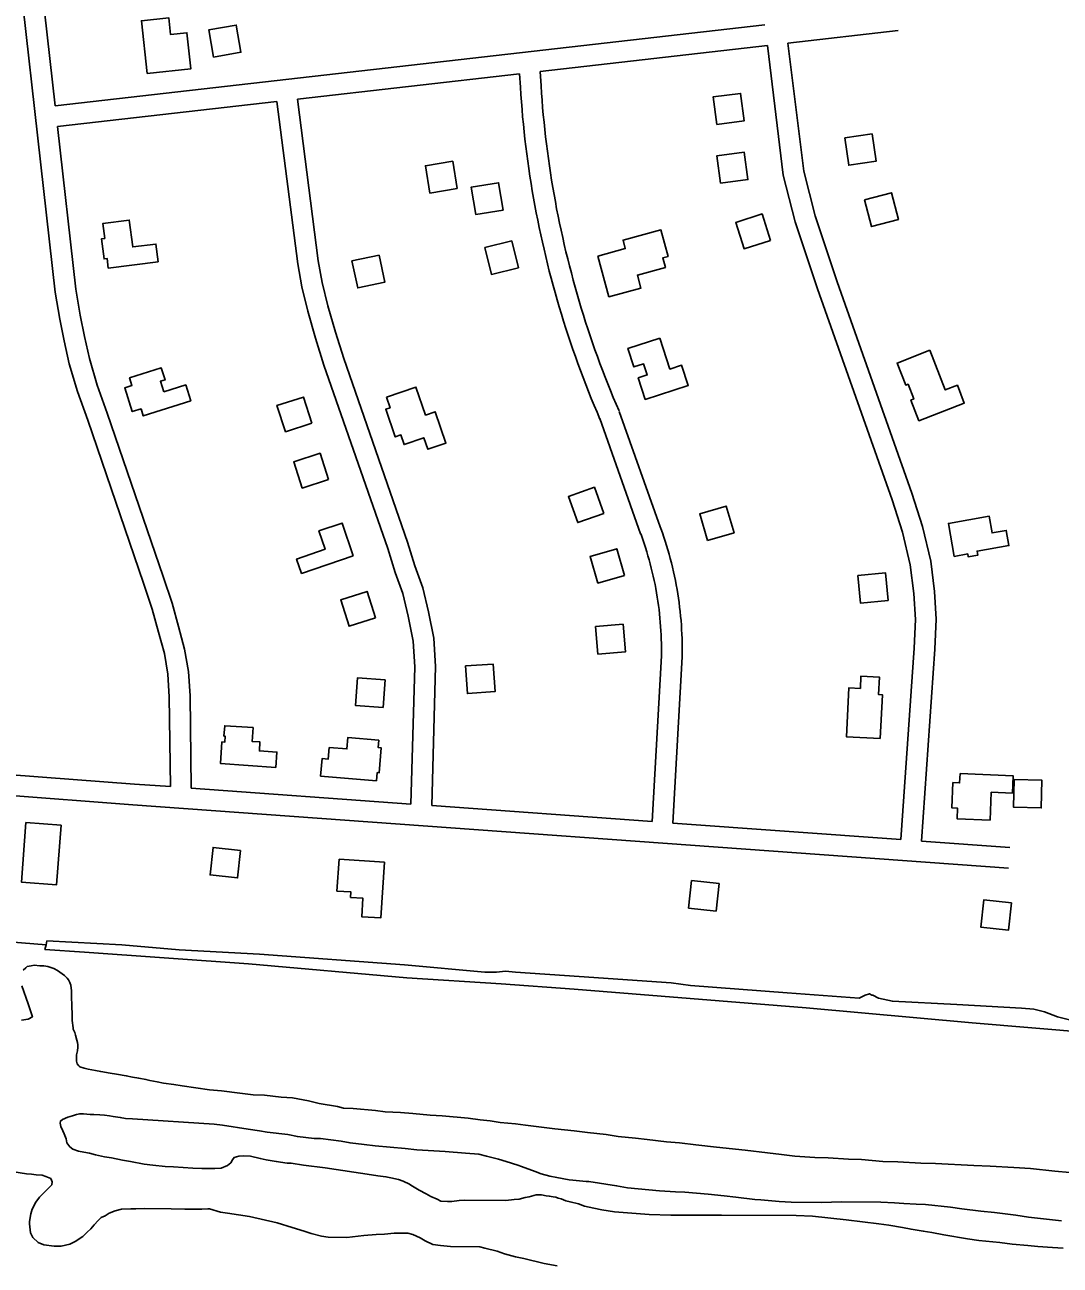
# Model space of a CAD drawing. Extents: x 3329332 to 3367211, y 631066 to 656469.
# Drawn here: x 3357257 to 3358753, y 637524 to 639316 of the extents above; entities that cross this region are included whole.
import ezdxf

# ---------------------------------------------------------------- set-up
doc = ezdxf.new("R2010")
doc.units = 0
for name, color, linetype in [('V-BLDG-OTLN', 7, 'Continuous'), ('V-ROAD-CNTR', 7, 'Continuous'), ('V-SITE-VEGE', 7, 'Continuous'), ('V-TOPO-SHOR', 7, 'Continuous')]:
    doc.layers.add(name, color=color, linetype=linetype)

msp = doc.modelspace()

# ---------------------------------------------------------------- linework, layer by layer
at = {"layer": 'V-BLDG-OTLN'}
for points in [[(3357433.8, 639245.4), (3357425.3, 639321.7), (3357464.7, 639326.1), (3357467.4, 639301.6), (3357491.1, 639304.3), (3357496.8, 639252.4)], [(3357529.6, 639269.3), (3357569.1, 639276.1), (3357562.3, 639315.5), (3357522.9, 639308.7)], [(3358256.7, 639171.9), (3358296.4, 639177.2), (3358291.1, 639216.8), (3358251.4, 639211.6)], [(3358441.7, 639152.4), (3358447.5, 639112.8), (3358487.1, 639118.6), (3358481.3, 639158.2)], [(3358262, 639086.9), (3358301.7, 639092.2), (3358296.4, 639131.8), (3358256.7, 639126.5)], [(3357881.6, 639079.2), (3357875.1, 639118.7), (3357835.7, 639112.2), (3357842.1, 639072.8)], [(3357947.9, 639048.2), (3357941.5, 639087.7), (3357902, 639081.3), (3357908.4, 639041.8)], [(3358470.4, 639063.1), (3358480.5, 639024.4), (3358519.2, 639034.5), (3358509.1, 639073.2)], [(3358334.4, 639004.4), (3358322.2, 639042.6), (3358284.1, 639030.4), (3358296.3, 638992.3)], [(3357449.5, 638973.3), (3357377.4, 638964.3), (3357375.7, 638978.2), (3357371.4, 638977.6), (3357367.7, 639006.7), (3357372.3, 639007.3), (3357369.6, 639028.9), (3357407.8, 639033.7), (3357412.7, 638994.9), (3357446.3, 638999.1)], [(3358084.9, 638981.8), (3358124.6, 638992.5), (3358121.3, 639004.8), (3358176, 639019.6), (3358186.4, 638981.2), (3358178.8, 638979.1), (3358182.6, 638965.2), (3358142.1, 638954.2), (3358147.2, 638935.4), (3358100.9, 638922.9)], [(3357970, 638964.7), (3357960.4, 639003.5), (3357921.6, 638993.9), (3357931.2, 638955.1)], [(3357729.6, 638974.7), (3357737.9, 638935.6), (3357777, 638943.9), (3357768.7, 638983)], [(3358174.4, 638863.3), (3358189, 638818.4), (3358206, 638823.9), (3358215.5, 638794.7), (3358153.5, 638774.6), (3358143.3, 638805.7), (3358156.4, 638809.9), (3358151.1, 638826), (3358137.1, 638821.5), (3358128.4, 638848.3)], [(3358564.8, 638845.6), (3358587.1, 638788.3), (3358604.5, 638795.1), (3358614.5, 638769.4), (3358548.9, 638743.9), (3358537.3, 638773.7), (3358541.4, 638775.3), (3358533.2, 638796.5), (3358529.9, 638795.3), (3358517.5, 638827.2)], [(3357457.6, 638785.5), (3357489.4, 638795.6), (3357496.6, 638772.7), (3357427.9, 638750.8), (3357424.7, 638761), (3357412.1, 638757), (3357401.1, 638791.5), (3357411.6, 638794.8), (3357408.2, 638805.6), (3357454, 638820.2), (3357459.5, 638802.9), (3357452.7, 638800.8)], [(3357779.4, 638777.8), (3357821.9, 638792.4), (3357835.9, 638751.9), (3357849.7, 638756.7), (3357865.3, 638711.5), (3357839.1, 638702.5), (3357833.4, 638719.2), (3357805, 638709.4), (3357800.2, 638723.3), (3357792, 638720.5), (3357778.3, 638760.4), (3357784.6, 638762.6)], [(3357671.6, 638740.1), (3357659.3, 638778.1), (3357621.2, 638765.9), (3357633.5, 638727.8)], [(3357695.7, 638658.8), (3357683.5, 638696.8), (3357645.4, 638684.6), (3357657.6, 638646.5)], [(3358093.5, 638610), (3358080, 638647.7), (3358042.3, 638634.2), (3358055.8, 638596.6)], [(3358243.3, 638570.8), (3358281.7, 638582), (3358270.5, 638620.4), (3358232.1, 638609.2)], [(3357731.4, 638548.7), (3357656.7, 638523.2), (3357649.6, 638544), (3357690.8, 638558.1), (3357681.8, 638584.6), (3357715.3, 638596)], [(3358599.8, 638547.9), (3358591.5, 638595.5), (3358650.5, 638605.7), (3358654.6, 638581.8), (3358675.2, 638585.4), (3358679, 638563.5), (3358633.1, 638555.6), (3358634.2, 638549.7), (3358620.1, 638547.2), (3358619.4, 638551.3)], [(3358123.4, 638520.4), (3358112.3, 638558.8), (3358073.8, 638547.7), (3358085, 638509.2)], [(3358504.4, 638484.2), (3358500.5, 638524.1), (3358460.7, 638520.2), (3358464.5, 638480.4)], [(3357763.6, 638459.1), (3357751.4, 638497.2), (3357713.3, 638485), (3357725.5, 638446.9)], [(3358084.9, 638406.7), (3358124.8, 638409.9), (3358121.5, 638449.8), (3358081.7, 638446.5)], [(3357893.7, 638389.5), (3357896.5, 638349.6), (3357936.4, 638352.4), (3357933.6, 638392.3)], [(3357774.5, 638329.5), (3357777.5, 638369.4), (3357737.6, 638372.4), (3357734.6, 638332.5)], [(3358493.1, 638284.8), (3358444.2, 638287.2), (3358447.7, 638358), (3358464.3, 638357.2), (3358465.2, 638374.8), (3358491.9, 638373.4), (3358490.6, 638348.3), (3358496.3, 638348)], [(3357619.7, 638243), (3357539.6, 638248.4), (3357541.7, 638279.7), (3357545.6, 638279.4), (3357546.2, 638288.2), (3357544.6, 638288.3), (3357545.6, 638303.2), (3357586.7, 638300.5), (3357585.3, 638280.5), (3357596.6, 638279.8), (3357595.8, 638266.8), (3357621.2, 638265.1)], [(3357765.1, 638223.8), (3357684.2, 638230.4), (3357686.3, 638255.8), (3357695.3, 638255.1), (3357696.7, 638271.7), (3357722.2, 638269.6), (3357723.5, 638286), (3357768.3, 638282.3), (3357767.5, 638271.5), (3357771.9, 638271.1), (3357768.9, 638235.2), (3357766, 638235.4)], [(3358608.4, 638234.1), (3358685.1, 638230.9), (3358684, 638205.9), (3358653.5, 638207.2), (3358651.8, 638166.8), (3358604.1, 638168.8), (3358604.8, 638184), (3358596.6, 638184.4), (3358598.1, 638221), (3358607.8, 638220.6)], [(3358686.8, 638225.4), (3358685.8, 638185.4), (3358725.8, 638184.5), (3358726.8, 638224.4)], [(3357258.4, 638163.4), (3357309.2, 638159.5), (3357302.7, 638073.5), (3357251.9, 638077.4)], [(3357568.6, 638123.1), (3357528.8, 638127.5), (3357524.4, 638087.7), (3357564.2, 638083.3)], [(3357710.9, 638110.2), (3357776.4, 638105.9), (3357771.1, 638025.5), (3357743.6, 638027.3), (3357745.4, 638054), (3357727.5, 638055.2), (3357728.1, 638063.1), (3357707.9, 638064.4)], [(3358260.2, 638075.1), (3358220.4, 638079.5), (3358216.1, 638039.7), (3358255.8, 638035.4)], [(3358682.6, 638047.5), (3358642.9, 638051.8), (3358638.5, 638012.1), (3358678.3, 638007.7)]]:
    msp.add_lwpolyline(points, close=True, dxfattribs=at)
at = {"layer": 'V-ROAD-CNTR'}
for points in [[(3357228.7, 639567.4), (3357300.6, 638929.4), (3357307.4, 638890.7), (3357313.6, 638859.3), (3357321, 638826.1), (3357332.8, 638785.9), (3357347.6, 638744.7), (3357428.5, 638509.1), (3357440.9, 638471.4), (3357450, 638438.5), (3357458.4, 638407.4), (3357463.3, 638377.9), (3357465.5, 638345), (3357467.3, 638215.2)], [(3357258.6, 639570.8), (3357300.4, 639198.6)], [(3356093.7, 639439.7), (3356121.2, 639174.7), (3356123.8, 639151.5), (3356127.1, 639133.9), (3356132.7, 639112), (3356145.7, 639070.9), (3356168.9, 639015.4), (3356267.2, 638778.5), (3356452.4, 638325.3), (3356460.6, 638308.1), (3356467, 638299.8), (3356475.2, 638292.2), (3356484.2, 638289.4), (3356496.8, 638288.3), (3356529.9, 638285.1), (3356598.4, 638280.7), (3357415.1, 638219), (3357467.3, 638215.2)], [(3357300.4, 639198.6), (3358326.3, 639315.8)], [(3358359.7, 639289.4), (3358519.1, 639307.6)], [(3358001.6, 639248.5), (3358329.9, 639286)], [(3358329.9, 639286), (3358352.9, 639098.7), (3358370, 639031.3), (3358402.6, 638934.6), (3358510.4, 638629.4), (3358525.3, 638582.9), (3358536.5, 638535.7), (3358541.7, 638494.3), (3358544.1, 638456.7), (3358541.9, 638415.4), (3358522.9, 638138.7)], [(3358359.7, 639289.4), (3358382.5, 639104.2), (3358398.8, 639039.8), (3358430.9, 638944.4), (3358538.8, 638639), (3358554.3, 638590.9), (3358566, 638541.1), (3358571.6, 638497.2), (3358574.1, 638456.9), (3358571.9, 638413.6), (3358552.8, 638136.5)], [(3357650.9, 639208.4), (3357971.7, 639245.1)], [(3358087.9, 638746.2), (3358083.7, 638756.1), (3358079.5, 638766), (3358075.4, 638776), (3358071.4, 638786), (3358067.5, 638796), (3358063.6, 638806.1), (3358059.8, 638816.2), (3358056.1, 638826.3), (3358052.5, 638836.4), (3358048.9, 638846.6), (3358045.4, 638856.8), (3358042, 638867), (3358038.7, 638877.3), (3358035.4, 638887.5), (3358032.3, 638897.8), (3358029.2, 638908.2), (3358026.1, 638918.5), (3358023.2, 638928.9), (3358020.3, 638939.3), (3358017.5, 638949.7), (3358014.8, 638960.1), (3358012.2, 638970.6), (3358009.7, 638981), (3358007.2, 638991.5), (3358004.8, 639002), (3358002.5, 639012.5), (3358000.2, 639023.1), (3357998.1, 639033.6), (3357996, 639044.2), (3357994, 639054.8), (3357992.1, 639065.4), (3357990.2, 639076), (3357988.5, 639086.7), (3357986.8, 639097.3), (3357985.2, 639108), (3357983.7, 639118.6), (3357982.2, 639129.3), (3357980.9, 639140), (3357979.6, 639150.7), (3357978.4, 639161.4), (3357977.3, 639172.1), (3357976.2, 639182.9), (3357975.3, 639193.6), (3357974.4, 639204.3), (3357973.6, 639215.1), (3357972.9, 639225.8), (3357971.7, 639245.1)], [(3358115.5, 638758), (3358111.3, 638767.8), (3358107.2, 638777.5), (3358103.2, 638787.3), (3358099.3, 638797.1), (3358095.5, 638806.9), (3358091.7, 638816.7), (3358088, 638826.6), (3358084.3, 638836.5), (3358080.8, 638846.4), (3358077.3, 638856.4), (3358073.9, 638866.4), (3358070.5, 638876.4), (3358067.3, 638886.4), (3358064.1, 638896.5), (3358061, 638906.6), (3358057.9, 638916.7), (3358055, 638926.8), (3358052.1, 638937), (3358049.3, 638947.1), (3358046.6, 638957.3), (3358043.9, 638967.5), (3358041.3, 638977.8), (3358038.8, 638988), (3358036.4, 638998.3), (3358034.1, 639008.6), (3358031.8, 639018.9), (3358029.6, 639029.2), (3358027.5, 639039.5), (3358025.4, 639049.9), (3358023.5, 639060.3), (3358021.6, 639070.6), (3358019.8, 639081), (3358018.1, 639091.5), (3358016.4, 639101.9), (3358014.9, 639112.3), (3358013.4, 639122.8), (3358012, 639133.2), (3358010.6, 639143.7), (3358009.4, 639154.2), (3358008.2, 639164.6), (3358007.1, 639175.1), (3358006.1, 639185.6), (3358005.1, 639196.2), (3358004.3, 639206.7), (3358003.5, 639217.2), (3358002.8, 639227.7), (3358001.6, 639248.5)], [(3357303.8, 639168.8), (3357621.1, 639205)], [(3357621.1, 639205), (3357651.2, 638970.5), (3357657.1, 638937.2), (3357665.9, 638902), (3357676.9, 638863.3), (3357689.1, 638824.2), (3357781.5, 638559), (3357792.2, 638524.4), (3357803.3, 638494), (3357810.7, 638461.4), (3357818.1, 638425.5), (3357820.5, 638388.3), (3357814.8, 638190)], [(3357650.9, 639208.4), (3357680.9, 638975), (3357686.5, 638943.4), (3357694.9, 638909.7), (3357705.6, 638871.9), (3357717.6, 638833.6), (3357810, 638568.4), (3357820.6, 638534), (3357832.2, 638502.6), (3357840, 638467.7), (3357847.9, 638429.5), (3357850.5, 638388.8), (3357844.8, 638187.8)], [(3357303.8, 639168.8), (3357330.3, 638933.7), (3357336.9, 638896.2), (3357343, 638865.5), (3357350.1, 638833.6), (3357361.3, 638795.2), (3357375.9, 638754.6), (3357456.9, 638518.7), (3357469.7, 638480.1), (3357478.9, 638446.4), (3357487.7, 638413.9), (3357493.2, 638381.4), (3357495.5, 638346.2), (3357497.3, 638213)], [(3358175.1, 638590.5), (3358115.8, 638757.1)], [(3358146.8, 638580.4), (3358087.6, 638747.1)], [(3358176.8, 638403.6), (3358176.9, 638409.8), (3358176.9, 638416), (3358176.8, 638422.1), (3358176.6, 638428.2), (3358176.4, 638434.3), (3358176.1, 638440.4), (3358175.7, 638446.5), (3358175.2, 638452.6), (3358174.7, 638458.7), (3358174.1, 638464.8), (3358173.4, 638470.9), (3358172.6, 638477), (3358171.7, 638483), (3358170.8, 638489.1), (3358169.8, 638495.1), (3358168.7, 638501.2), (3358167.6, 638507.2), (3358166.3, 638513.2), (3358165, 638519.1), (3358163.6, 638525.1), (3358162.2, 638531), (3358160.6, 638537), (3358159, 638542.9), (3358157.3, 638548.8), (3358155.6, 638554.6), (3358153.7, 638560.5), (3358151.8, 638566.3), (3358149.8, 638572.1), (3358147.8, 638577.9), (3358146.9, 638580.3)], [(3358206.8, 638403.2), (3358206.9, 638409.6), (3358206.9, 638416.2), (3358206.8, 638422.7), (3358206.6, 638429.2), (3358206.4, 638435.6), (3358206, 638442.1), (3358205.6, 638448.6), (3358205.1, 638455.1), (3358204.5, 638461.6), (3358203.9, 638468.1), (3358203.1, 638474.5), (3358202.3, 638481), (3358201.4, 638487.4), (3358200.4, 638493.8), (3358199.4, 638500.2), (3358198.2, 638506.6), (3358197, 638513), (3358195.7, 638519.4), (3358194.3, 638525.7), (3358192.8, 638532.1), (3358191.3, 638538.4), (3358189.6, 638544.7), (3358187.9, 638551), (3358186.1, 638557.2), (3358184.2, 638563.4), (3358182.3, 638569.6), (3358180.3, 638575.8), (3358178.2, 638582), (3358176, 638588.1), (3358175.1, 638590.6)], [(3358163.3, 638164.7), (3358176.8, 638404.3)], [(3358193.3, 638162.6), (3358206.8, 638402.6)], [(3357224.6, 638203.3), (3357412.9, 638189.1), (3358678.2, 638097.3)], [(3357497.3, 638213), (3357814.8, 638190)], [(3357844.8, 638187.8), (3358163.3, 638164.7)], [(3358193.3, 638162.6), (3358522.9, 638138.7)], [(3358552.8, 638136.5), (3358680.3, 638127.3)]]:
    msp.add_lwpolyline(points, dxfattribs=at)
at = {"layer": 'V-SITE-VEGE'}
for points in [[(3357254.3, 637950), (3357258, 637953.6), (3357260, 637955.2), (3357265.7, 637956.2), (3357270.4, 637957.2), (3357278.6, 637956.1), (3357284.3, 637956.1), (3357290, 637955.5), (3357298.8, 637952.3), (3357303.9, 637949.7), (3357314.2, 637942.4), (3357317.8, 637938.3), (3357319.9, 637936.2), (3357321.9, 637932), (3357323.4, 637928.4), (3357324.4, 637920.1), (3357324.4, 637912.9), (3357324.8, 637897.4)], [(3357251.8, 637877.7), (3357261.6, 637879.2), (3357267.8, 637882.8), (3357261.8, 637901.4), (3357252.6, 637927.3)], [(3357324.8, 637897.4), (3357325.2, 637886.5), (3357325.2, 637877.2), (3357326.7, 637866.9), (3357326.7, 637864.8), (3357329.2, 637860.1), (3357330.2, 637856), (3357331.7, 637848.7), (3357332.7, 637845.6), (3357333.2, 637842), (3357333.2, 637838.9), (3357332.7, 637833.7), (3357331.6, 637827.6)], [(3357331.6, 637827.6), (3357331.5, 637818.8), (3357332.5, 637814.6), (3357334.6, 637812), (3357336.1, 637810.5), (3357342.3, 637808.4), (3357348.5, 637806.8), (3357358.8, 637805.1), (3357366.6, 637803.5), (3357380, 637801.4), (3357389.3, 637799.8), (3357403.3, 637797.6), (3357412.5, 637795.5), (3357421.3, 637793.9), (3357431.7, 637792.3), (3357437.3, 637790.7), (3357448.2, 637788.5), (3357457, 637786.9), (3357471.9, 637784.8), (3357484.3, 637783.1), (3357523.6, 637777.2), (3357541.1, 637775.5), (3357567.5, 637772.3), (3357586.6, 637770.1), (3357603.1, 637769.5), (3357627.4, 637766.7), (3357643.4, 637765.6), (3357666.7, 637761.3), (3357682.2, 637757.6), (3357708.5, 637753.3), (3357717.3, 637750.6), (3357731.2, 637750), (3357763.8, 637747.2), (3357777.7, 637745.6), (3357799.9, 637744.4), (3357817.5, 637742.8), (3357842.8, 637740.5), (3357859.9, 637739.4), (3357897.6, 637736), (3357914.6, 637733.9), (3357929.1, 637732.2), (3357943.6, 637730.1), (3357965.8, 637727.9), (3357980.2, 637726.2), (3358022.6, 637720.8), (3358050.5, 637718), (3358070.1, 637715.3), (3358097, 637712.5), (3358114.5, 637709.8), (3358139.3, 637707.1), (3358156.4, 637705.4), (3358184.3, 637702.2), (3358202.9, 637700.5), (3358226.6, 637697.8), (3358256.6, 637694.5), (3358297.9, 637690.1), (3358330, 637686.2), (3358350.1, 637683.5), (3358369.7, 637681.3), (3358398.7, 637679.6), (3358417.8, 637679), (3358447.3, 637677.2), (3358465.9, 637676.6), (3358496.9, 637673.8), (3358518.6, 637673.1), (3358551.6, 637671.4), (3358572.8, 637670.7), (3358628.1, 637667.8), (3358651.9, 637667.1), (3358686, 637664.8), (3358710.3, 637663.6), (3358745.4, 637659.8), (3358767.1, 637657.6)], [(3357371.9, 637740.4), (3357365.2, 637741), (3357356.4, 637741.6), (3357351.2, 637741.6), (3357341.4, 637742.7), (3357336.2, 637742.7), (3357331.6, 637741.7), (3357325.9, 637739.7), (3357319.1, 637737.7), (3357311.3, 637734.1), (3357308.2, 637732.1), (3357307.7, 637729), (3357308.7, 637724.3), (3357311.8, 637718.1), (3357313.8, 637713.4), (3357316.3, 637706.2), (3357317.3, 637700.5), (3357322, 637694.8), (3357326.1, 637691.6), (3357334.3, 637688.5), (3357342.1, 637686.9), (3357350.3, 637685.8), (3357359.1, 637683.1), (3357372, 637680.5), (3357381.8, 637678.9), (3357397.8, 637675.7), (3357409.7, 637673.5), (3357429.3, 637669.8), (3357441.7, 637668.1), (3357459.8, 637666.5), (3357471.7, 637665.9), (3357499.6, 637664.2), (3357512.5, 637663.5), (3357531.6, 637663.4), (3357540.4, 637663.9), (3357549.8, 637668), (3357554.4, 637671.6), (3357557.1, 637676.2), (3357559.1, 637679.3), (3357565.9, 637681.3), (3357572.6, 637681.8), (3357582.9, 637681.2), (3357596.9, 637678), (3357605.6, 637675.9), (3357620.1, 637673.7), (3357636.1, 637671), (3357641.8, 637671), (3357659.4, 637668.3), (3357690.9, 637664.5), (3357758, 637654.2), (3357766.8, 637653.1), (3357778.7, 637651.5), (3357785.9, 637649.9), (3357796.7, 637647.8), (3357803.4, 637645.1), (3357812.7, 637641), (3357814.8, 637639.4), (3357826.6, 637632.1), (3357836.9, 637626.8), (3357843.6, 637623.2), (3357852.9, 637619), (3357858.1, 637616.4), (3357867.4, 637615.8), (3357874.1, 637615.7), (3357884.4, 637617.2), (3357891.7, 637617.7), (3357952.1, 637617.3), (3357964, 637618.8), (3357971.3, 637619.3), (3357980.1, 637621.8), (3357985.8, 637622.8), (3357992.5, 637624.3), (3357995.6, 637625.3), (3358003.4, 637625.3), (3358010.1, 637624.2), (3358014.7, 637623.6), (3358020.4, 637622.6), (3358024, 637622), (3358027.6, 637620.5), (3358031.8, 637619.9), (3358038.5, 637616.8), (3358044.7, 637615.2), (3358057.1, 637612.5), (3358065.8, 637609.3), (3358079.2, 637606.2), (3358090.6, 637604), (3358109.2, 637600.8), (3358159.3, 637596.9), (3358190.3, 637596.1), (3358216.7, 637596), (3358244.6, 637596.3), (3358263.7, 637596.2), (3358371.3, 637595.5), (3358395, 637594.8), (3358443.6, 637589.4), (3358491.1, 637583.4)], [(3358754.8, 637587.9), (3358707.3, 637593.4), (3358689.2, 637596.1), (3358658.2, 637599.9), (3358638.6, 637602.1), (3358611.2, 637605.3), (3358594.7, 637607.5), (3358558.5, 637611.4), (3358545.1, 637612), (3358527, 637613.1), (3358513.5, 637613.7), (3358493.9, 637614.9), (3358436.5, 637615.3), (3358408.6, 637614.4), (3358364.1, 637614.7), (3358347.1, 637615.8), (3358320.7, 637618.1), (3358312, 637618.6), (3358284.1, 637621.9), (3358267.5, 637624.1), (3358244.3, 637626.3), (3358210.7, 637629.1), (3358197.3, 637629.7), (3358174, 637631.4), (3358128, 637635.8), (3358112, 637638.5), (3358071.7, 637644.5), (3358068.1, 637644.5), (3358049, 637646.7), (3358043.3, 637647.2), (3358025.8, 637650.4), (3358015.4, 637652.6), (3358003.1, 637655.8), (3357994.3, 637659.4), (3357974.7, 637666.3), (3357969.5, 637668.4), (3357952.5, 637673.7), (3357941.2, 637676.8), (3357924.1, 637681.1), (3357912.8, 637684.3), (3357893.7, 637685.9), (3357864.2, 637688.2), (3357847.7, 637688.8), (3357823.4, 637690.5), (3357806.3, 637692.2), (3357762.9, 637696.1), (3357747.4, 637698.2), (3357726.8, 637700.4), (3357713.9, 637703.1), (3357683.9, 637706.9), (3357675.1, 637707), (3357650.8, 637709.7), (3357636.9, 637712.4), (3357606.9, 637716.2), (3357596.1, 637717.8), (3357579.6, 637720.5), (3357542.4, 637725.9), (3357530.5, 637727.5), (3357412.2, 637735.5), (3357402.3, 637735.6), (3357394.6, 637737.2), (3357384.3, 637738.8), (3357379.1, 637739.4), (3357371.9, 637740.4)], [(3358026, 637522.8), (3358007.4, 637526.5), (3357978, 637533.4), (3357966.1, 637536.1), (3357950.1, 637540.3), (3357939.3, 637544), (3357921.7, 637548.2), (3357914.5, 637550.3), (3357872.1, 637550.6), (3357857.6, 637552.3), (3357846.3, 637553.9), (3357835.5, 637559.1), (3357828.2, 637563.3), (3357817.4, 637568), (3357810.2, 637570.1), (3357790.6, 637570.3), (3357776.6, 637568.8), (3357764.7, 637568.4), (3357746.6, 637566.9), (3357722.3, 637564), (3357695.4, 637564.2), (3357685.6, 637565.8), (3357670.6, 637569.5), (3357660.3, 637573.2), (3357643.3, 637578.5), (3357621.6, 637584.8), (3357581.3, 637594.4), (3357549.8, 637599.2), (3357539.5, 637600.3), (3357523.5, 637605.1), (3357521.4, 637605.1), (3357512.7, 637604.6), (3357487.8, 637604.8), (3357468.2, 637605.4), (3357429.9, 637605.7), (3357417, 637605.2), (3357409.8, 637605.3), (3357396.3, 637604.8), (3357387.5, 637602.3), (3357378.7, 637598.8), (3357373, 637595.2), (3357367.3, 637592.6), (3357362.6, 637588.5), (3357356.9, 637582.3), (3357352.2, 637576.2), (3357347, 637571.6), (3357340.8, 637565.4), (3357329.4, 637558.2), (3357321.6, 637554.1), (3357309.1, 637551.1), (3357299.3, 637551.2), (3357284.3, 637553.3), (3357276.1, 637556.5), (3357268.4, 637563.8), (3357264.8, 637570.5), (3357263.3, 637583.5), (3357263.4, 637587.1), (3357265.5, 637597.9), (3357267.6, 637604.6), (3357272.8, 637614.9), (3357278.1, 637622.1), (3357292.1, 637636), (3357295.8, 637640.1), (3357296.3, 637644.3), (3357294.3, 637648.9), (3357287, 637652.1), (3357281.9, 637653.7), (3357273.1, 637654.2), (3357266.4, 637655.3), (3357259.2, 637655.9), (3357238, 637659.1)], [(3358491.1, 637583.4), (3358505.6, 637581.7), (3358525.2, 637578.5), (3358537.6, 637575.8), (3358555.2, 637573.1), (3358567.6, 637571), (3358585.1, 637567.8), (3358619.2, 637561.9), (3358635.7, 637559.7), (3358665.7, 637556.4), (3358683.8, 637554.2), (3358706.5, 637552.5), (3358721, 637550.9), (3358742.1, 637549.2), (3358757.6, 637548.6)]]:
    msp.add_lwpolyline(points, dxfattribs=at)
at = {"layer": 'V-TOPO-SHOR'}
msp.add_line((3356473.6, 638052.6), (3357287.4, 637986.8), dxfattribs=at)
for points in [[(3357945.2, 637930.4), (3357808.8, 637939), (3357580.1, 637959.2), (3357342.9, 637976), (3357285.9, 637979.9), (3357287.4, 637986.8), (3357288.7, 637992.4)], [(3357288.7, 637992.4), (3357397.2, 637986.8), (3357480, 637979.3), (3357596.1, 637973), (3357805.5, 637957.8), (3357921.6, 637947.3), (3357938.3, 637947.2)], [(3357938.3, 637947.2), (3357951.5, 637948.5), (3357966.1, 637947), (3358058, 637940.8), (3358190.8, 637931.6), (3358218.6, 637928), (3358358.4, 637917.4), (3358462.7, 637909.7), (3358471.1, 637913.8), (3358477.4, 637915.9), (3358480.8, 637913.8), (3358482.2, 637913.8), (3358490.5, 637909.5), (3358510.7, 637905.2), (3358603.9, 637900.5), (3358697.1, 637895), (3358715.2, 637893.5), (3358730.5, 637889.9), (3358749.2, 637882.8), (3358774.2, 637876.4)], [(3363484.6, 637520.7), (3363166.8, 637542.2), (3362796.1, 637564.7), (3362424.7, 637590.1), (3362038.7, 637617.6), (3361663.8, 637643.6), (3361270.2, 637673.3), (3360861.9, 637698.9), (3360848.7, 637699.5), (3360584.3, 637711.8), (3360242.2, 637737.6), (3359804, 637771.7), (3359451.4, 637799.7), (3358976.5, 637844.5), (3358626, 637873.9), (3358386.1, 637895.6), (3358050.9, 637922.8), (3357945.2, 637930.4)]]:
    msp.add_lwpolyline(points, dxfattribs=at)

doc.saveas('drawing.dxf')
